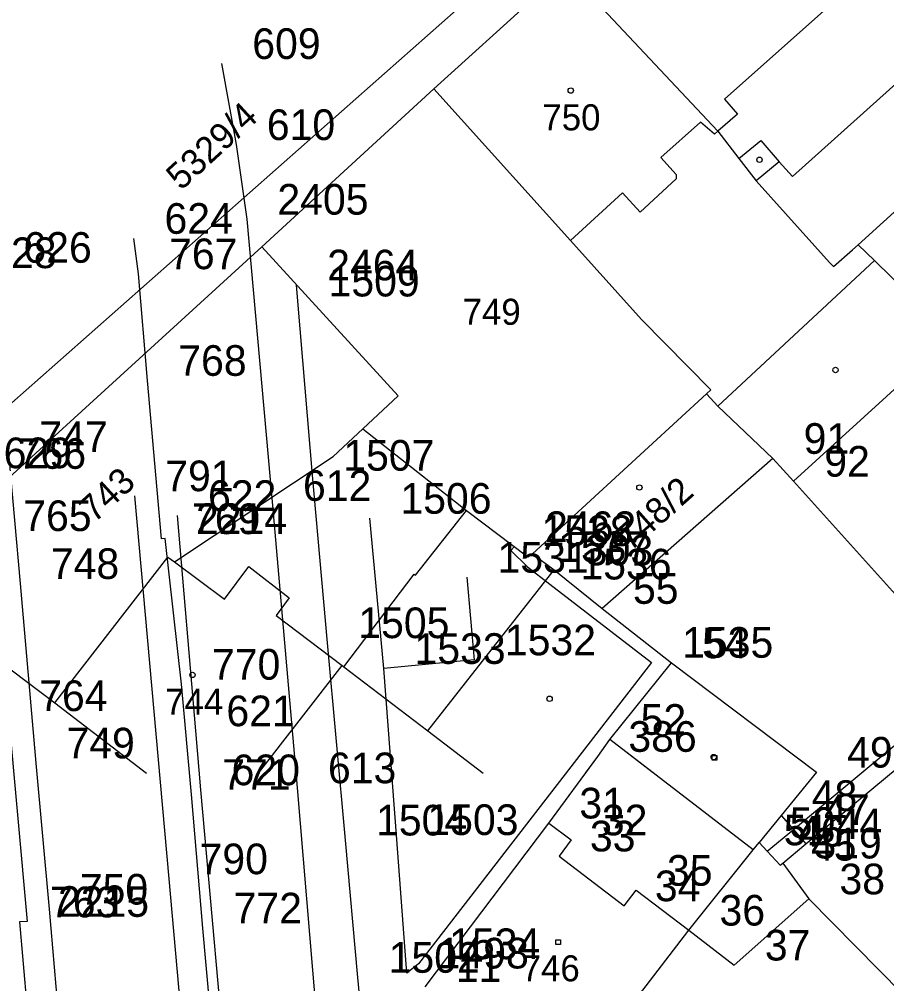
# Model space of a CAD drawing. Extents: x -822293 to -820259, y -1071573 to -1068794.
# Drawn here: x -821466.4 to -821409.8, y -1070013.7 to -1069950.8 of the extents above; entities that cross this region are included whole.
import ezdxf

# ---------------------------------------------------------------- set-up
doc = ezdxf.new("R2010")
doc.units = 0
for name, color, linetype in [('Vrstva 1', 7, 'Continuous'), ('Vrstva 11', 7, 'Continuous'), ('Vrstva 18', 7, 'Continuous'), ('Vrstva 19', 7, 'Continuous'), ('Vrstva 2', 7, 'Continuous'), ('Vrstva 25', 7, 'Continuous'), ('Vrstva 3', 7, 'Continuous'), ('Vrstva 4', 7, 'Continuous'), ('Vrstva 6', 7, 'Continuous'), ('Vrstva 8', 7, 'Continuous'), ('Vrstva 9', 7, 'Continuous')]:
    doc.layers.add(name, color=color, linetype=linetype)

# ---------------------------------------------------------------- blocks, each defined once
blk = doc.blocks.new('Z402')
at = {"layer": 'Vrstva 2'}
for p, q in [((-10, 10), (20, 10)), ((-10, -20), (-10, 10)), ((20, 10), (20, -20)), ((20, -20), (-10, -20))]:
    blk.add_line(p, q, dxfattribs=at)

msp = doc.modelspace()

# ---------------------------------------------------------------- linework, layer by layer
at = {"layer": 'Vrstva 1'}
for p, q in [((-821450.59, -1069965.65), (-821439.36, -1069955.34)), ((-821420.81, -1069958.1), (-821419.44, -1069959.88)), ((-821430.43, -1069965.24), (-821425.8, -1069970.4)), ((-821450.59, -1069965.65), (-821474.51, -1069987.47)), ((-821441.69, -1069975.38), (-821450.59, -1069965.65)), ((-821425.8, -1069970.4), (-821421.28, -1069974.98)), ((-821421.28, -1069974.98), (-821421.57, -1069975.24)), ((-821444, -1069977.54), (-821441.69, -1069975.38)), ((-821445.92, -1069979.33), (-821444, -1069977.54)), ((-821444, -1069977.54), (-821437.23, -1069982.86)), ((-821456.29, -1069986.22), (-821445.92, -1069979.33)), ((-821440.55, -1069987.08), (-821437.23, -1069982.86)), ((-821437.23, -1069982.86), (-821433.22, -1069985.89)), ((-821433.22, -1069985.89), (-821432.91, -1069985.69)), ((-821445.24, -1069993.06), (-821440.64, -1069987.01)), ((-821440.64, -1069987.01), (-821440.55, -1069987.08)), ((-821468.1, -1069992.4), (-821464.09, -1069995.42)), ((-821411.465, -1070000), (-821404.01, -1069993.8))]:
    msp.add_line(p, q, dxfattribs=at)
at = {"layer": 'Vrstva 2'}
for p, q in [((-821439.36, -1069955.34), (-821430.74, -1069947.53)), ((-821430.74, -1069947.53), (-821420.81, -1069958.1)), ((-821439.36, -1069955.34), (-821430.43, -1069965.24)), ((-821419.44, -1069959.88), (-821418.31, -1069961.35)), ((-821418.31, -1069961.35), (-821413.52, -1069966.68)), ((-821407.65, -1069961.87), (-821411.65, -1069965.53)), ((-821413.28, -1069966.94), (-821412.02, -1069965.85)), ((-821412.02, -1069965.85), (-821411.65, -1069965.53)), ((-821411.65, -1069965.53), (-821410.59, -1069966.54)), ((-821410.59, -1069966.54), (-821405.55, -1069971.52)), ((-821413.52, -1069966.68), (-821413.28, -1069966.94)), ((-821415.87, -1069980.95), (-821405.55, -1069971.52)), ((-821432.91, -1069985.69), (-821421.57, -1069975.24)), ((-821421.57, -1069975.24), (-821420.81, -1069976.05)), ((-821420.81, -1069976.05), (-821417.22, -1069979.46)), ((-821417.22, -1069979.46), (-821415.87, -1069980.95)), ((-821464.09, -1069995.42), (-821456.72, -1069985.9)), ((-821456.72, -1069985.9), (-821456.29, -1069986.22)), ((-821432.91, -1069985.69), (-821431.5, -1069986.74)), ((-821431.5, -1069986.74), (-821428.36, -1069989.25)), ((-821431.5, -1069986.74), (-821428.36, -1069989.25)), ((-821428.36, -1069989.25), (-821423.85, -1069992.8)), ((-821428.36, -1069989.25), (-821423.85, -1069992.8)), ((-821450.799, -1070000), (-821445.35, -1069992.97)), ((-821445.35, -1069992.97), (-821445.24, -1069993.06)), ((-821427.86, -1069997.8), (-821423.85, -1069992.8)), ((-821427.86, -1069997.8), (-821423.85, -1069992.8)), ((-821423.85, -1069992.8), (-821414.38, -1069999.94)), ((-821423.85, -1069992.8), (-821414.38, -1069999.94)), ((-821415.89, -1070003.68), (-821404.01, -1069993.8)), ((-821464.09, -1069995.42), (-821458.106, -1070000)), ((-821428.66, -1069998.91), (-821427.86, -1069997.8)), ((-821428.66, -1069998.91), (-821427.86, -1069997.8)), ((-821431.86, -1070003.26), (-821428.66, -1069998.91)), ((-821429.462, -1070000), (-821428.66, -1069998.91)), ((-821414.38, -1069999.94), (-821416.69, -1070002.77)), ((-821414.38, -1069999.94), (-821414.429, -1070000)), ((-821416.69, -1070002.77), (-821418.13, -1070004.53)), ((-821439.92, -1070013.94), (-821431.86, -1070003.26)), ((-821417.6, -1070005.1), (-821415.89, -1070003.68)), ((-821418.52, -1070005.01), (-821418.13, -1070004.53)), ((-821418.13, -1070004.53), (-821417.6, -1070005.1)), ((-821422.71, -1070010.25), (-821418.52, -1070005.01)), ((-821417.6, -1070005.1), (-821416.74, -1070006.01)), ((-821416.74, -1070006.01), (-821416.58, -1070005.87)), ((-821416.58, -1070005.87), (-821414.88, -1070008.21)), ((-821414.88, -1070008.21), (-821408.79, -1070014.39)), ((-821430.85, -1070020.83), (-821422.71, -1070010.25))]:
    msp.add_line(p, q, dxfattribs=at)
at = {"layer": 'Vrstva 25'}
for centre in [(-821430.42, -1069955.45), (-821418.1, -1069959.97), (-821413.14, -1069973.69), (-821425.94, -1069981.36), (-821455.11, -1069993.59), (-821431.8, -1069995.15), (-821421.09, -1069998.95)]:
    msp.add_circle(centre, 0.175, dxfattribs=at)
at = {"layer": 'Vrstva 3'}
for p, q in [((-821410.49, -1069947.19), (-821420.39, -1069956.02)), ((-821415.95, -1069961.07), (-821406.48, -1069952.56)), ((-821453.21, -1069953.69), (-821452.26, -1069958.98)), ((-821420.39, -1069956.02), (-821419.53, -1069956.99)), ((-821419.53, -1069956.99), (-821420.81, -1069958.1)), ((-821421.96, -1069957.51), (-821424.55, -1069959.81)), ((-821421.03, -1069958.3), (-821421.96, -1069957.51)), ((-821420.81, -1069958.1), (-821421.03, -1069958.3)), ((-821452.26, -1069958.98), (-821451.57, -1069963.85)), ((-821419.44, -1069959.88), (-821418.02, -1069958.71)), ((-821418.02, -1069958.71), (-821416.81, -1069960.11)), ((-821424.55, -1069959.81), (-821423.54, -1069960.93)), ((-821416.81, -1069960.11), (-821418.31, -1069961.35)), ((-821416.81, -1069960.11), (-821415.95, -1069961.07)), ((-821423.54, -1069961.21), (-821425.89, -1069963.39)), ((-821423.54, -1069960.93), (-821423.54, -1069961.21)), ((-821427.05, -1069962.12), (-821430.43, -1069965.24)), ((-821425.89, -1069963.39), (-821427.05, -1069962.12)), ((-821451.57, -1069963.85), (-821449.9, -1069982.53)), ((-821458.64, -1069967.41), (-821458.94, -1069965.1)), ((-821420.81, -1069976.05), (-821410.59, -1069966.54)), ((-821458.04, -1069974.37), (-821458.64, -1069967.41)), ((-821448.23, -1069969.19), (-821448.32, -1069968.14)), ((-821447.27, -1069980.56), (-821448.23, -1069969.19)), ((-821457.14, -1069984.7), (-821458.04, -1069974.37)), ((-821467.11, -1069979.35), (-821466.36, -1069987.63)), ((-821417.22, -1069979.46), (-821428.36, -1069989.25)), ((-821417.22, -1069979.46), (-821428.36, -1069989.25)), ((-821446.29, -1069991.49), (-821447.27, -1069980.56)), ((-821408.44, -1069989.21), (-821415.87, -1069980.95)), ((-821408.44, -1069989.21), (-821415.87, -1069980.95)), ((-821458.89, -1069981.9), (-821456.65, -1070006.9)), ((-821449.9, -1069982.53), (-821448.27, -1070000.96)), ((-821454.9, -1069997.24), (-821456.1, -1069983.19)), ((-821442.62, -1069993.17), (-821443.54, -1069983.37)), ((-821456.89, -1069984.69), (-821457.14, -1069984.7)), ((-821455.84, -1069994.2), (-821456.89, -1069984.69)), ((-821434.1, -1069985.22), (-821434.33, -1069985.48)), ((-821434.33, -1069985.48), (-821433.25, -1069986.53)), ((-821456.29, -1069986.22), (-821453.02, -1069988.65)), ((-821453.02, -1069988.65), (-821451.43, -1069986.51)), ((-821451.43, -1069986.51), (-821448.81, -1069988.56)), ((-821433.25, -1069986.53), (-821431.79, -1069987.66)), ((-821439.76, -1069997.25), (-821431.5, -1069986.74)), ((-821437.2, -1069987.22), (-821436.72, -1069992.61)), ((-821466.36, -1069987.63), (-821465.34, -1069999.34)), ((-821431.79, -1069987.66), (-821425.15, -1069992.77)), ((-821448.81, -1069988.56), (-821449.65, -1069989.72)), ((-821449.65, -1069989.72), (-821445.35, -1069992.97)), ((-821445.13, -1070004.37), (-821446.29, -1069991.49)), ((-821436.72, -1069992.61), (-821442.62, -1069993.17)), ((-821425.15, -1069992.77), (-821440.36, -1070012.44)), ((-821445.24, -1069993.06), (-821439.76, -1069997.25)), ((-821441.78, -1070004.34), (-821442.62, -1069993.17)), ((-821455.17, -1070001.39), (-821455.84, -1069994.2)), ((-821415.07, -1070004.61), (-821403.13, -1069994.72)), ((-821467.12, -1069996.25), (-821465.9, -1070009.68)), ((-821454.56, -1070001.09), (-821454.9, -1069997.24)), ((-821439.76, -1069997.25), (-821436.145, -1070000)), ((-821418.52, -1070005.01), (-821427.86, -1069997.8)), ((-821425.01, -1070000), (-821427.86, -1069997.8)), ((-821465.34, -1069999.34), (-821464.47, -1070008.88)), ((-821453.05, -1070018.09), (-821454.56, -1070001.09)), ((-821448.27, -1070000.96), (-821446.72, -1070019.48)), ((-821454.43, -1070010.11), (-821455.17, -1070001.39)), ((-821416.69, -1070002.77), (-821415.89, -1070003.68)), ((-821431.86, -1070003.26), (-821430.39, -1070004.36)), ((-821415.89, -1070003.68), (-821415.07, -1070004.61)), ((-821444.31, -1070013.33), (-821445.13, -1070004.37)), ((-821441.11, -1070013.05), (-821441.78, -1070004.34)), ((-821430.39, -1070004.36), (-821431.17, -1070005.41)), ((-821416.58, -1070005.87), (-821415.07, -1070004.61)), ((-821431.17, -1070005.41), (-821426.93, -1070008.66)), ((-821456.65, -1070006.9), (-821455.05, -1070025.17)), ((-821426.93, -1070008.66), (-821426.14, -1070007.65)), ((-821426.14, -1070007.65), (-821422.71, -1070010.25)), ((-821419.75, -1070012.53), (-821414.88, -1070008.21)), ((-821464.47, -1070008.88), (-821463.02, -1070025.46)), ((-821465.9, -1070009.68), (-821466.41, -1070009.71)), ((-821466.41, -1070009.71), (-821465.77, -1070017.04)), ((-821453.68, -1070018.77), (-821454.43, -1070010.11)), ((-821422.71, -1070010.25), (-821419.75, -1070012.53)), ((-821440.36, -1070012.44), (-821441.11, -1070013.05)), ((-821443.52, -1070022.52), (-821444.31, -1070013.33))]:
    msp.add_line(p, q, dxfattribs=at)
at = {"layer": 'Vrstva 4'}
msp.add_line((-821473.82, -1069981.92), (-821412.48, -1069927.75), dxfattribs=at)
at = {"layer": 'Vrstva 8'}
for p, q in [((-821453.21, -1069953.69), (-821453.21, -1069953.69)), ((-821452.26, -1069958.98), (-821452.26, -1069958.98)), ((-821451.57, -1069963.85), (-821451.57, -1069963.85)), ((-821458.94, -1069965.1), (-821458.94, -1069965.1)), ((-821458.64, -1069967.41), (-821458.64, -1069967.41)), ((-821448.32, -1069968.14), (-821448.32, -1069968.14)), ((-821448.23, -1069969.19), (-821448.23, -1069969.19)), ((-821458.04, -1069974.37), (-821458.04, -1069974.37)), ((-821417.22, -1069979.46), (-821417.22, -1069979.46)), ((-821447.27, -1069980.56), (-821447.27, -1069980.56)), ((-821415.87, -1069980.95), (-821415.87, -1069980.95)), ((-821458.89, -1069981.9), (-821458.89, -1069981.9)), ((-821449.9, -1069982.53), (-821449.9, -1069982.53)), ((-821456.1, -1069983.19), (-821456.1, -1069983.19)), ((-821443.54, -1069983.37), (-821443.54, -1069983.37)), ((-821457.14, -1069984.7), (-821457.14, -1069984.7)), ((-821456.89, -1069984.69), (-821456.89, -1069984.69)), ((-821434.1, -1069985.22), (-821434.1, -1069985.22)), ((-821434.33, -1069985.48), (-821434.33, -1069985.48)), ((-821433.25, -1069986.53), (-821433.25, -1069986.53)), ((-821437.2, -1069987.22), (-821437.2, -1069987.22)), ((-821431.5, -1069986.74), (-821431.5, -1069986.74)), ((-821466.36, -1069987.63), (-821466.36, -1069987.63)), ((-821431.79, -1069987.66), (-821431.79, -1069987.66)), ((-821428.36, -1069989.25), (-821428.36, -1069989.25)), ((-821446.29, -1069991.49), (-821446.29, -1069991.49)), ((-821436.72, -1069992.61), (-821436.72, -1069992.61)), ((-821425.15, -1069992.77), (-821425.15, -1069992.77)), ((-821423.85, -1069992.8), (-821423.85, -1069992.8)), ((-821442.62, -1069993.17), (-821442.62, -1069993.17)), ((-821455.84, -1069994.2), (-821455.84, -1069994.2)), ((-821454.9, -1069997.24), (-821454.9, -1069997.24)), ((-821427.86, -1069997.8), (-821427.86, -1069997.8)), ((-821428.66, -1069998.91), (-821428.66, -1069998.91)), ((-821465.34, -1069999.34), (-821465.34, -1069999.34)), ((-821414.38, -1069999.94), (-821414.38, -1069999.94)), ((-821454.56, -1070001.09), (-821454.56, -1070001.09)), ((-821448.27, -1070000.96), (-821448.27, -1070000.96)), ((-821455.17, -1070001.39), (-821455.17, -1070001.39)), ((-821416.69, -1070002.77), (-821416.69, -1070002.77)), ((-821431.86, -1070003.26), (-821431.86, -1070003.26)), ((-821415.89, -1070003.68), (-821415.89, -1070003.68)), ((-821445.13, -1070004.37), (-821445.13, -1070004.37)), ((-821441.78, -1070004.34), (-821441.78, -1070004.34)), ((-821430.39, -1070004.36), (-821430.39, -1070004.36)), ((-821418.13, -1070004.53), (-821418.13, -1070004.53)), ((-821415.07, -1070004.61), (-821415.07, -1070004.61)), ((-821431.17, -1070005.41), (-821431.17, -1070005.41)), ((-821418.52, -1070005.01), (-821418.52, -1070005.01)), ((-821417.6, -1070005.1), (-821417.6, -1070005.1)), ((-821416.74, -1070006.01), (-821416.74, -1070006.01)), ((-821416.58, -1070005.87), (-821416.58, -1070005.87)), ((-821456.65, -1070006.9), (-821456.65, -1070006.9)), ((-821426.14, -1070007.65), (-821426.14, -1070007.65)), ((-821426.93, -1070008.66), (-821426.93, -1070008.66)), ((-821414.88, -1070008.21), (-821414.88, -1070008.21)), ((-821464.47, -1070008.88), (-821464.47, -1070008.88)), ((-821466.41, -1070009.71), (-821466.41, -1070009.71)), ((-821465.9, -1070009.68), (-821465.9, -1070009.68)), ((-821454.43, -1070010.11), (-821454.43, -1070010.11)), ((-821422.71, -1070010.25), (-821422.71, -1070010.25)), ((-821440.36, -1070012.44), (-821440.36, -1070012.44)), ((-821441.11, -1070013.05), (-821441.11, -1070013.05)), ((-821419.75, -1070012.53), (-821419.75, -1070012.53)), ((-821444.31, -1070013.33), (-821444.31, -1070013.33))]:
    msp.add_line(p, q, dxfattribs=at)

# ---------------------------------------------------------------- block references
at = {"layer": 'Vrstva 11', "xscale": 0.01, "yscale": 0.01}
for p in [(-821421.09, -1069998.95), (-821431.29, -1070010.99)]:
    msp.add_blockref('Z402', p, dxfattribs=at)

# ---------------------------------------------------------------- texts
at = {"layer": 'Vrstva 18'}
msp.add_text('5329/4', height=1.7, rotation=42.55389, dxfattribs=at).set_placement((-821455.858, -1069962.022))
at = {"layer": 'Vrstva 19'}
for s, p in [('750', (-821432.274, -1069958.05)), ('749', (-821437.479, -1069970.74)), ('744', (-821456.899, -1069996.19))]:
    msp.add_text(s, height=1.7, dxfattribs=at).set_placement(p)
for s, rotation, p in [('743', 42.37146, (-821461.529, -1069983.718)), ('748/2', 41.62311, (-821426.529, -1069985.584))]:
    msp.add_text(s, height=1.7, rotation=rotation, dxfattribs=at).set_placement(p)
at = {"layer": 'Vrstva 6'}
msp.add_text('746', height=1.7, dxfattribs=at).set_placement((-821433.626, -1070013.59))
at = {"layer": 'Vrstva 9'}
for s, p in [('609', (-821451.21, -1069953.39)), ('610', (-821450.26, -1069958.68)), ('2405', (-821449.57, -1069963.55)), ('624', (-821456.94, -1069964.8)), ('626', (-821466.15, -1069966.69)), ('628', (-821468.45, -1069967.04)), ('767', (-821456.64, -1069967.11)), ('2464', (-821446.32, -1069967.84)), ('1509', (-821446.23, -1069968.89)), ('768', (-821456.04, -1069974.07)), ('747', (-821465.11, -1069979.05)), ('91', (-821415.22, -1069979.16)), ('629', (-821467.44, -1069980.1)), ('766', (-821466.52, -1069980.14)), ('1507', (-821445.27, -1069980.26)), ('92', (-821413.87, -1069980.65)), ('791', (-821456.89, -1069981.6)), ('612', (-821447.9, -1069982.23)), ('622', (-821454.1, -1069982.89)), ('1506', (-821441.54, -1069983.07)), ('765', (-821466.16, -1069984.2)), ('769', (-821455.14, -1069984.4)), ('2214', (-821454.89, -1069984.39)), ('2462', (-821432.1, -1069984.92)), ('1538', (-821432.33, -1069985.18)), ('1537', (-821431.25, -1069986.23)), ('303', (-821429.5, -1069986.44)), ('748', (-821464.36, -1069987.33)), ('1531', (-821435.2, -1069986.92)), ('1536', (-821429.79, -1069987.36)), ('55', (-821426.36, -1069988.95)), ('1505', (-821444.29, -1069991.19)), ('1532', (-821434.72, -1069992.31)), ('1535', (-821423.15, -1069992.47)), ('1533', (-821440.62, -1069992.87)), ('54', (-821421.85, -1069992.5)), ('770', (-821453.84, -1069993.9)), ('764', (-821465.12, -1069995.95)), ('621', (-821452.9, -1069996.94)), ('52', (-821425.86, -1069997.5)), ('386', (-821426.66, -1069998.61)), ('749', (-821463.34, -1069999.04)), ('49', (-821412.38, -1069999.64)), ('613', (-821446.27, -1070000.66)), ('771', (-821453.17, -1070001.09)), ('620', (-821452.56, -1070000.79)), ('48', (-821414.69, -1070002.47)), ('31', (-821429.86, -1070002.96)), ('47', (-821413.89, -1070003.38)), ('1504', (-821443.13, -1070004.07)), ('1503', (-821439.78, -1070004.04)), ('32', (-821428.39, -1070004.06)), ('50', (-821416.13, -1070004.23)), ('44', (-821413.07, -1070004.31)), ('51', (-821416.52, -1070004.71)), ('46', (-821415.6, -1070004.8)), ('33', (-821429.17, -1070005.11)), ('319', (-821414.58, -1070005.57)), ('45', (-821414.74, -1070005.71)), ('790', (-821454.65, -1070006.6)), ('35', (-821424.14, -1070007.35)), ('38', (-821412.88, -1070007.91)), ('750', (-821462.47, -1070008.58)), ('34', (-821424.93, -1070008.36)), ('763', (-821464.41, -1070009.41)), ('2215', (-821463.9, -1070009.38)), ('772', (-821452.43, -1070009.81)), ('36', (-821420.71, -1070009.95)), ('1534', (-821438.36, -1070012.14)), ('37', (-821417.75, -1070012.23)), ('1502', (-821442.31, -1070013.03)), ('1498', (-821439.11, -1070012.75)), ('11', (-821437.92, -1070013.64))]:
    msp.add_text(s, height=2, dxfattribs=at).set_placement(p)

doc.saveas('drawing.dxf')
